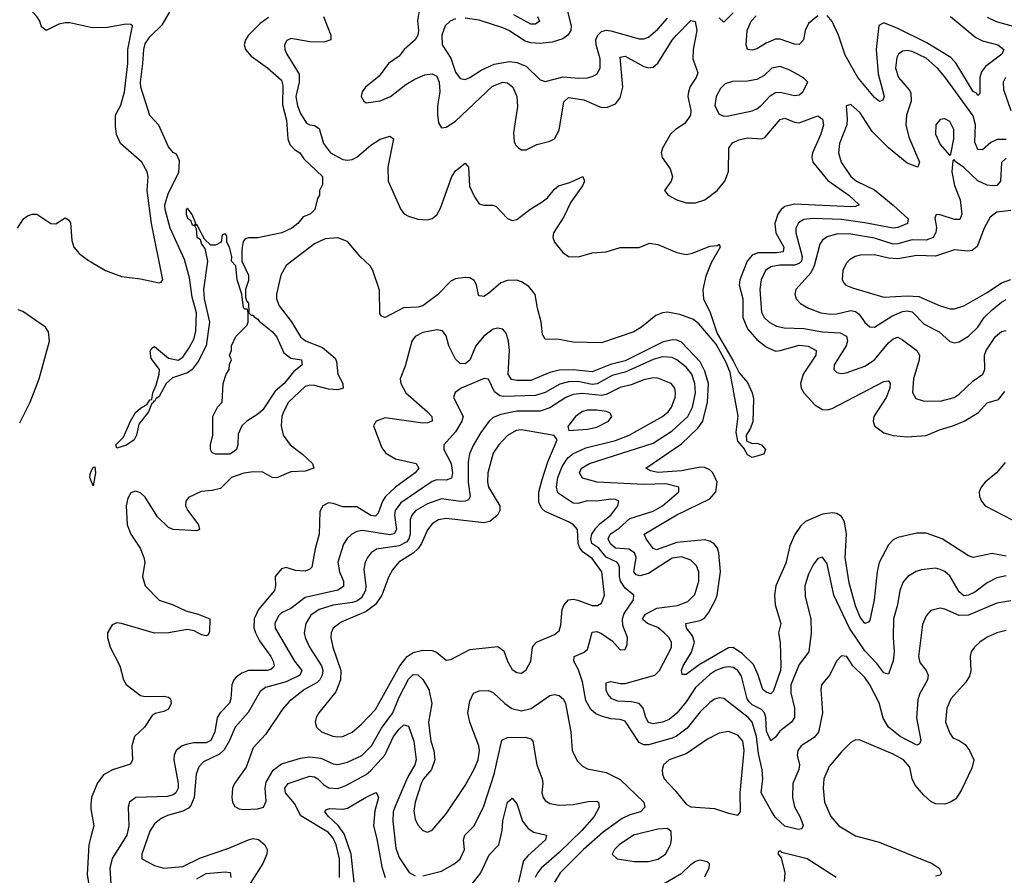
# Model space of a CAD drawing. Header units: inches. Extents: x 1843162 to 1959474, y 907081 to 1016326.
# Tile 550 of 656: x 1929697 to 1933882, y 960840 to 964476. Entities that reach past the tile are written whole.
import ezdxf

# ---------------------------------------------------------------- set-up
doc = ezdxf.new("R2010")
doc.units = ezdxf.units.IN
doc.header["$MEASUREMENT"] = 0
doc.layers.add('B9926', color=7, linetype='Continuous')
doc.layers.add('B9936', color=7, linetype='Continuous')

msp = doc.modelspace()

# ---------------------------------------------------------------- linework, layer by layer
at = {"layer": 'B9926', "color": 5}
for points, elevation in [([(1930000, 964443.7), (1929910, 964462.9), (1929890, 964463.4), (1929863, 964457), (1929809.2, 964430), (1929790, 964446), (1929782.4, 964470), (1929769.3, 964490), (1929712.5, 964552.5), (1929619.8, 964599.8), (1929582, 964610), (1929569.7, 964630), (1929630, 964691.7), (1929650, 964705.8), (1929670, 964704.5), (1929710, 964690.2), (1929750, 964682.7), (1929830, 964688.7), (1929890, 964680.7), (1929940.9, 964699.1), (1930000, 964714.3)], 480), ([(1929688.4, 963590), (1929713.6, 963630), (1929730, 963643.2), (1929750, 963650.1), (1929770, 963649.4), (1929830, 963609.5), (1929851.3, 963608.7), (1929890, 963633.6), (1929905.2, 963625.2), (1929912.7, 963612.7), (1929918.1, 963538.1), (1929926.8, 963510), (1929950, 963482.6), (1929990, 963453.4), (1930000, 963447.3)], 480), ([(1929697, 962763), (1929741.7, 962850), (1929779.3, 962950), (1929823.6, 963110), (1929819.8, 963150), (1929807.3, 963170), (1929710, 963236.1), (1929690, 963243.6)], 480), ([(1930000, 962518.7), (1929995.1, 962530), (1929998.4, 962550), (1930000, 962553.2)], 460), ([(1930000, 961142.1), (1929998.8, 961130), (1930000, 961122.4)], 480), ([(1930000, 961003.5), (1929991.2, 960968.8), (1929983.7, 960843.7), (1930000, 960748.5)], 480)]:
    msp.add_lwpolyline(points, dxfattribs=dict(at, elevation=elevation))
at = {"layer": 'B9936', "color": 5}
for points, elevation in [([(1931396.9, 964523.1), (1931387.3, 964472.7), (1931391.6, 964430), (1931389.1, 964410.9), (1931377.9, 964390), (1931331, 964350), (1931310, 964320.7), (1931265, 964290), (1931224.4, 964235.6), (1931166.7, 964190), (1931152.8, 964170), (1931149.2, 964150), (1931159.5, 964130), (1931170, 964123.2), (1931230, 964131.8), (1931272.8, 964150), (1931339, 964201), (1931376.3, 964223.7), (1931418.8, 964241.2), (1931450, 964246.4), (1931470, 964236.6), (1931480.4, 964210), (1931482.4, 964170), (1931473.3, 964110), (1931473.4, 964073.4), (1931477.5, 964037.5), (1931490, 964016.5), (1931510, 964019.7), (1931550, 964045.6), (1931706.4, 964193.6), (1931750, 964210.6), (1931770, 964207.7), (1931793.3, 964190), (1931810.1, 964149.9), (1931812.4, 964107.6), (1931795.4, 963995.4), (1931798.2, 963958.2), (1931804.1, 963944.1), (1931818.4, 963930), (1931830, 963923.2), (1931850, 963922.8), (1931894.7, 963945.3), (1931950, 963959.4), (1931970.4, 963969.6), (1931990, 964007), (1932010, 964127.6), (1932030, 964145.3), (1932095.4, 964135.4), (1932170, 964103.2), (1932195.7, 964104.3), (1932230, 964118), (1932250, 964144.6), (1932260.1, 964190), (1932250, 964316.4), (1932270, 964321), (1932350, 964277.7), (1932370, 964271.3), (1932390, 964274.1), (1932410, 964291.5), (1932470, 964388.8), (1932488.5, 964410), (1932550, 964473.2), (1932568.4, 964468.4), (1932575.9, 964430), (1932559.2, 964350), (1932557.8, 964310), (1932579.8, 964250), (1932572.5, 964230), (1932547.5, 964192.5), (1932539.6, 964170), (1932537.3, 964150), (1932550.5, 964090), (1932547.7, 964070), (1932524.7, 964035.3), (1932485, 964010), (1932463.9, 963990), (1932428.8, 963930), (1932424, 963910), (1932428.5, 963890), (1932462, 963842), (1932471.4, 963810), (1932466.2, 963790), (1932438.3, 963750), (1932453.1, 963730), (1932490.6, 963710.6), (1932530, 963697.9), (1932570, 963698.4), (1932610, 963710.7), (1932661.5, 963750), (1932694.6, 963790), (1932710, 963830.6), (1932711.9, 963930), (1932726.9, 963953.1), (1932753.8, 963966.2), (1932790, 963974.2), (1932850, 963969.3), (1932864.4, 963975.6), (1932930, 964052.5), (1932950, 964057.9), (1932990, 964040.6), (1933010, 964038.5), (1933090, 964068.3), (1933110, 964053.7), (1933113.3, 964030), (1933102.7, 963990), (1933066.7, 963910), (1933063.9, 963890), (1933068.9, 963870), (1933132.7, 963792.7), (1933221.8, 963730), (1933264.9, 963690), (1933250, 963682.3), (1933230, 963681.2), (1932990, 963691.9), (1932950, 963682.8), (1932933.1, 963670), (1932919.2, 963650), (1932906.4, 963610), (1932910.9, 963570), (1932945.2, 963510), (1932941.8, 963490), (1932914.5, 963485.5), (1932834.6, 963485.4), (1932810, 963475.1), (1932789.3, 963450), (1932757.5, 963370), (1932754.9, 963350), (1932770.4, 963290), (1932770.8, 963210), (1932790, 963163), (1932830, 963116.8), (1932870, 963085.7), (1932910, 963068.1), (1932930, 963069.6), (1933010, 963093.4), (1933048.6, 963088.6), (1933082.3, 963070), (1933081.4, 963050), (1933026.7, 962970), (1933015.3, 962930), (1933018.4, 962910), (1933030, 962890.2), (1933078.6, 962838.6), (1933110, 962819.3), (1933130, 962817.8), (1933150, 962823.5), (1933370, 962938.6), (1933390, 962942), (1933397, 962930), (1933395.8, 962910), (1933379.6, 962870), (1933327.9, 962790), (1933325, 962770), (1933331, 962750), (1933370, 962719.8), (1933410, 962708.4), (1933470, 962703.6), (1933550, 962708.8), (1933606.4, 962733.6), (1933664, 962750), (1933711.2, 962770), (1933773.2, 962806.8), (1933810, 962847.5), (1933857.9, 962862.1), (1933884.6, 962895.4)], 520), ([(1932016.1, 964550), (1932041.4, 964450), (1932040.4, 964430), (1932027.5, 964410), (1932005.1, 964394.9), (1931960, 964380), (1931910, 964375.3), (1931870, 964378), (1931845.3, 964385.3), (1931775.9, 964430), (1931750, 964441.2), (1931650, 964474.6), (1931590, 964482.7)], 540), ([(1930988.1, 964490), (1931019.8, 964410), (1931020.2, 964390), (1930990, 964381.4), (1930930, 964382.5), (1930850, 964396.5), (1930832.8, 964387.2), (1930823.2, 964370), (1930824.3, 964350), (1930833.1, 964330), (1930884.4, 964244.4), (1930885.3, 964210), (1930871.5, 964150), (1930878.3, 964110), (1930890, 964077.1), (1930916.5, 964036.5), (1930930, 964029.1), (1930950, 964026.1), (1930970, 964013.1), (1930988, 963950), (1931017.6, 963910), (1931070, 963882.4), (1931090, 963878.9), (1931110, 963882.1), (1931130, 963892.4), (1931190, 963943.4), (1931230, 963968.3), (1931270, 963980.5), (1931286, 963970), (1931261.7, 963850), (1931263.9, 963790), (1931317.1, 963670), (1931331.5, 963651.5), (1931350, 963640.8), (1931390, 963628.5), (1931430, 963625.2), (1931450, 963631.1), (1931470, 963647.3), (1931485.1, 963674.9), (1931534.6, 963810), (1931550, 963833.3), (1931590, 963866.7), (1931605, 963850), (1931609.3, 963769.3), (1931630, 963723.2), (1931650, 963693), (1931670, 963687.4), (1931710, 963687.3), (1931721.9, 963681.9), (1931770, 963630.8), (1931790, 963623.1), (1931810, 963626.5), (1931865.7, 963670), (1931918, 963702), (1931940.4, 963719.6), (1931970, 963756.3), (1931987, 963770), (1932036.1, 963783.9), (1932090.8, 963810), (1932098.3, 963790), (1932088.9, 963770), (1932039.9, 963700.1), (1932010, 963637.7), (1931965.4, 963570), (1931963.1, 963550), (1931970.6, 963530), (1932006.4, 963486.4), (1932030, 963470.1), (1932071.7, 963468.3), (1932130, 963485), (1932190, 963490.1), (1932250, 963507.7), (1932330, 963508.1), (1932373.9, 963526.1), (1932410, 963520.5), (1932490, 963486.9), (1932530, 963477.7), (1932556.3, 963483.7), (1932630, 963513), (1932662.9, 963517.1), (1932670, 963522.8), (1932674.6, 963510), (1932636.9, 963443.1), (1932613.3, 963386.7), (1932600.4, 963330), (1932604.2, 963290), (1932631.3, 963231.3), (1932661.9, 963141.9), (1932730, 963027), (1932755, 962975), (1932790, 962934.2), (1932810.9, 962890), (1932815.5, 962864.5), (1932813, 962767), (1932802, 962738), (1932784.4, 962710), (1932786.4, 962686.4), (1932810, 962675.5), (1932830, 962676.4), (1932850.6, 962670), (1932867.3, 962650), (1932860.7, 962630), (1932810, 962615.6), (1932790, 962627), (1932775.6, 962655.6), (1932750, 962685.1), (1932742.9, 962722.9), (1932751.5, 962791.5), (1932717.4, 962977.4), (1932699.7, 963019.7), (1932656.9, 963096.9), (1932583.8, 963183.8), (1932561.7, 963201.7), (1932503.3, 963223.3), (1932450, 963232.9), (1932430, 963230.4), (1932401.4, 963218.6), (1932340.1, 963170), (1932307.5, 963150), (1932170, 963103.3), (1932050, 963105.4), (1931990, 963117.6), (1931930, 963117.8), (1931918.8, 963138.8), (1931914, 963190), (1931897.8, 963250), (1931888.3, 963308.3), (1931861.6, 963341.6), (1931830, 963362.4), (1931810, 963369.1), (1931770, 963367.4), (1931742.1, 963357.9), (1931690, 963312.4), (1931670, 963300.4), (1931660.8, 963300.8), (1931650, 963302.4), (1931647.2, 963307.2), (1931638.5, 963350), (1931628.3, 963368.3), (1931610, 963378.7), (1931590, 963380.9), (1931550, 963375.4), (1931530, 963364.4), (1931473.6, 963306.4), (1931410, 963259.8), (1931390, 963254.1), (1931328.7, 963251.3), (1931250, 963211), (1931235.6, 963215.6), (1931227.7, 963227.7), (1931226.2, 963326.2), (1931198.2, 963410), (1931186.1, 963430), (1931143.9, 963470), (1931090, 963533.4), (1931050, 963549.6), (1930995.1, 963544.9), (1930950, 963523), (1930830, 963431.8), (1930806.9, 963390), (1930788.5, 963310), (1930788.6, 963290), (1930799.6, 963259.6), (1930852.1, 963192.1), (1930890, 963128.9), (1930911.7, 963111.7), (1930983.6, 963083.6), (1931037.6, 963037.6), (1931044.1, 963024.1), (1931049.5, 962970), (1931070.2, 962929.8), (1931072.4, 962910), (1931050, 962902.5), (1931010, 962905.9), (1930950, 962921.9), (1930930, 962923.5), (1930910, 962917.5), (1930840.1, 962850), (1930818.4, 962810), (1930811.7, 962790), (1930808.4, 962750), (1930816.8, 962710), (1930847.4, 962670), (1930899.7, 962630), (1930941.2, 962590), (1930947.6, 962570), (1930910, 962556.9), (1930850, 962555.3), (1930790, 962528.4), (1930770, 962530.4), (1930730, 962552.9), (1930690, 962555.3), (1930650, 962549.4), (1930597.6, 962530), (1930550, 962483.6), (1930514.9, 962474.9), (1930468.7, 962471.3), (1930414.1, 962445.9), (1930403.5, 962430), (1930402.5, 962410), (1930412.2, 962390), (1930456.6, 962330), (1930460.8, 962310), (1930450, 962303.4), (1930350, 962309.9), (1930330, 962318.5), (1930283.5, 962363.5), (1930230, 962447.5), (1930210, 962465.2), (1930190, 962472.2), (1930170, 962465.3), (1930156.9, 962443.1), (1930150.1, 962410), (1930153.4, 962330), (1930169, 962290), (1930208.8, 962230), (1930225.4, 962190), (1930228.4, 962170), (1930218.6, 962110), (1930230.8, 962070), (1930290, 962009), (1930350, 961989), (1930403.7, 961963.7), (1930455.3, 961950), (1930505.5, 961930), (1930503.9, 961876.1), (1930497.6, 961862.4), (1930490, 961857.3), (1930470, 961862.2), (1930439.1, 961879.1), (1930410, 961884.1), (1930329.3, 961870.7), (1930270, 961869.3), (1930130, 961910.7), (1930110, 961912.5), (1930090, 961904), (1930070.1, 961870), (1930070.1, 961850), (1930081.9, 961810), (1930122.4, 961730), (1930138.4, 961670), (1930150.1, 961650.1), (1930210, 961603.9), (1930230, 961599.1), (1930310, 961601.2), (1930330, 961596.3), (1930338.8, 961590), (1930340.4, 961570), (1930330, 961546.6), (1930310, 961536.6), (1930272.3, 961527.7), (1930260.6, 961519.4), (1930227, 961470), (1930185.7, 961430), (1930173.1, 961390), (1930177.1, 961330), (1930167.8, 961312.2), (1930091.6, 961288.4), (1930053, 961267), (1930026.1, 961230), (1930002.8, 961170), (1930000, 961142.1)], 480), ([(1930755, 964485), (1930719.8, 964460.2), (1930669.5, 964410.5), (1930656.3, 964390), (1930651.8, 964370), (1930657.1, 964350), (1930681, 964321), (1930750, 964271.6), (1930810, 964219.6), (1930815.9, 964196), (1930814.4, 964114.4), (1930830.7, 964049.3), (1930837.1, 963970), (1930845.3, 963945.3), (1930864.5, 963924.5), (1930887.7, 963910), (1930904.8, 963884.8), (1930984.7, 963810), (1930983.6, 963776.4), (1930972, 963750), (1930972, 963730), (1930963.6, 963716.4), (1930951.3, 963670), (1930931.3, 963650), (1930901.4, 963638.6), (1930879.1, 963610), (1930853.4, 963590), (1930810.8, 963570), (1930709.5, 963549.5), (1930670, 963549.3), (1930654.8, 963545.2), (1930646.4, 963533.6), (1930641.1, 963498.9), (1930641, 963450), (1930670.3, 963390), (1930670, 963368), (1930657.3, 963330), (1930656.9, 963296.9), (1930661, 963281), (1930670, 963272), (1930670.9, 963230.9), (1930681, 963221), (1930690, 963221), (1930693.5, 963213.5), (1930710, 963204), (1930715.1, 963195.1), (1930771.6, 963150), (1930790, 963127.3), (1930820, 963060), (1930850, 963037.8), (1930894.4, 963030), (1930898, 963010), (1930860.8, 962979.2), (1930821.3, 962930), (1930783.1, 962896.9), (1930730, 962818), (1930710, 962799), (1930662, 962770), (1930642, 962750), (1930625.4, 962714.6), (1930624.7, 962670), (1930618, 962650), (1930610, 962642), (1930590, 962629.8), (1930529.4, 962629.4), (1930515.3, 962635.3), (1930508, 962650), (1930508, 962670), (1930518, 962710), (1930518, 962790), (1930538, 962830), (1930558, 962850), (1930562, 962930), (1930575.3, 962970), (1930588, 962990), (1930588.9, 963011.1), (1930598, 963030), (1930588.7, 963050), (1930598, 963070), (1930598, 963090), (1930615.3, 963130), (1930663.1, 963176.9), (1930668.7, 963190), (1930668.4, 963228.4), (1930666, 963246), (1930654, 963246), (1930648.9, 963251.1), (1930642, 963310), (1930621.2, 963370), (1930615.3, 963430), (1930598, 963450), (1930599, 963470), (1930588.7, 963510), (1930578, 963530), (1930578, 963558), (1930570, 963566), (1930558, 963562), (1930554, 963530), (1930530, 963518), (1930510, 963518), (1930483.1, 963543.1), (1930450, 963606), (1930442, 963598), (1930447.3, 963587.3), (1930450, 963552), (1930463.5, 963543.5), (1930470, 963522), (1930483.5, 963503.5), (1930494.8, 963450), (1930478.9, 963330), (1930481.5, 963290), (1930504.2, 963190), (1930489.2, 963090), (1930455.9, 963024.1), (1930430.2, 962989.8), (1930410, 962975.4), (1930346.4, 962953.6), (1930320.3, 962930), (1930290, 962874.5), (1930275.1, 962864.9), (1930270, 962854), (1930264.7, 962855.3), (1930266.8, 962850), (1930258, 962842), (1930244.9, 962810), (1930203, 962757), (1930193.8, 962710), (1930183.6, 962690), (1930151.6, 962668.4), (1930110, 962655.3), (1930106, 962670), (1930138, 962702), (1930167.8, 962770), (1930190, 962806.7), (1930210, 962825.2), (1930238.4, 962841.6), (1930250, 962860.5), (1930258.4, 962861.6), (1930262.6, 962890), (1930277, 962923), (1930289.6, 962969.6), (1930291.2, 962990), (1930255.9, 963035.9), (1930252.1, 963067.9), (1930259.3, 963080.7), (1930270, 963087.3), (1930330, 963038), (1930371, 963029), (1930390, 963042), (1930417.9, 963082.1), (1930438.1, 963121.9), (1930446.2, 963153.8), (1930449.1, 963230), (1930430, 963297.2), (1930419, 963379), (1930396.9, 963456.9), (1930336.9, 963590), (1930315.7, 963670), (1930314.3, 963690), (1930330, 963740.8), (1930373.7, 963826.3), (1930376.3, 963876.3), (1930364, 963904), (1930350, 963912.3), (1930330, 963936), (1930288.6, 964028.6), (1930250, 964069.6), (1930212.2, 964190), (1930209.9, 964210), (1930221.2, 964290), (1930224.1, 964350), (1930230, 964373.5), (1930250, 964403), (1930303.7, 964456.3), (1930334.9, 964510)], 460), ([(1931550, 964479.5), (1931526.7, 964470), (1931505.8, 964450), (1931491, 964410), (1931492.9, 964370), (1931530, 964312.7), (1931550, 964253.1), (1931570, 964225.6), (1931590, 964222.7), (1931610, 964230.1), (1931658.7, 964261.3), (1931713.4, 964286.6), (1931779.2, 964299.2), (1931810, 964294.4), (1931850, 964278.7), (1931910, 964221.3), (1931930, 964213.4), (1932007.1, 964232.9), (1932072.5, 964227.5), (1932110, 964229.5), (1932130, 964234.1), (1932150, 964245.2), (1932164.7, 964270), (1932164.3, 964310), (1932147.7, 964370), (1932146.6, 964390), (1932154.3, 964410), (1932170, 964426.1), (1932190, 964431.8), (1932210, 964429.2), (1932330, 964395), (1932350, 964394.6), (1932370, 964401.8), (1932410, 964436.6), (1932450, 964483.2)], 540), ([(1931898.6, 964490), (1931906.9, 964470), (1931890, 964456.8), (1931870, 964457.8), (1931797.1, 964497.1)], 520), ([(1932670, 964483.8), (1932690, 964465.5), (1932730, 964505.4)], 540), ([(1933090, 964492.8), (1933050, 964459.9), (1933035.2, 964430), (1933029.1, 964390.9), (1933010, 964371.3), (1932990, 964372), (1932930, 964393.4), (1932910, 964392.8), (1932870, 964376.9), (1932830, 964352.4), (1932810, 964346), (1932790, 964349.8), (1932784.4, 964370), (1932789.5, 964430), (1932805.6, 964470), (1932827.4, 964492.7)], 520), ([(1933654, 964490), (1933760.6, 964400.6), (1933790, 964387), (1933854.3, 964370), (1933880.8, 964350), (1933872.3, 964330), (1933802.1, 964277.9), (1933784.9, 964255.1), (1933778.3, 964230), (1933778, 964162), (1933770, 964154.7), (1933763.8, 964163.8), (1933750, 964170.9), (1933678.2, 964290), (1933654.9, 964314.9), (1933550, 964378.6), (1933430, 964438.3), (1933370, 964462.2), (1933349, 964451), (1933337.8, 964350), (1933346.4, 964246.4), (1933370.9, 964150), (1933365.7, 964134.3), (1933351.5, 964128.5), (1933330, 964145.7), (1933259, 964230), (1933205.2, 964325.2), (1933176.9, 964410), (1933150, 964468.7), (1933130, 964494.5)], 520), ([(1933810, 964487), (1933848.1, 964468.1), (1933930, 964445.7)], 540), ([(1930000, 963447.3), (1930062, 963410), (1930130, 963384.8), (1930210, 963375), (1930290, 963357.6), (1930299.1, 963360.9), (1930305.1, 963370), (1930256.7, 963610), (1930239.6, 963750), (1930243.2, 963810), (1930239.5, 963830), (1930216.2, 963870), (1930126, 963950), (1930108.5, 963988.5), (1930104, 964024), (1930104.5, 964070), (1930126.7, 964113.3), (1930142, 964170), (1930156.3, 964290), (1930156.2, 964350), (1930176.3, 964450), (1930170, 964455.4), (1930150, 964457.1), (1930070, 964442.7), (1930010, 964441.5), (1930000, 964443.7)], 480), ([(1933890, 963966.4), (1933852.3, 963967.7), (1933825.5, 963954.5), (1933790, 963923.8), (1933770, 963923.9), (1933756.3, 963956.3), (1933759.1, 964030), (1933750, 964067.2), (1933630, 964233), (1933598.4, 964270), (1933550, 964312.1), (1933490, 964341.2), (1933470, 964345.7), (1933450, 964343), (1933432.9, 964330), (1933425.1, 964314.9), (1933419.2, 964270), (1933432.4, 964230), (1933478.4, 964178.4), (1933485.2, 964165.2), (1933486.8, 964130), (1933466.4, 964070), (1933463.1, 964030), (1933477, 963977), (1933522, 963870), (1933514, 963850), (1933470, 963866.5), (1933390, 963931.9), (1933321.1, 964001.1), (1933270, 964079.8), (1933230, 964115.4), (1933210.5, 964109.5), (1933215, 964055), (1933212.4, 964030), (1933181.6, 963950), (1933177.8, 963910), (1933189.4, 963870), (1933230.1, 963810), (1933254.5, 963790), (1933330, 963753.2), (1933410, 963687.4), (1933473, 963630), (1933471.2, 963610), (1933430, 963592.5), (1933410, 963589.5), (1933290, 963613.5), (1933190, 963626.5), (1933069.1, 963630.9), (1933030, 963627.3), (1933007, 963613), (1932996.2, 963590), (1932995.9, 963570), (1933023.2, 963470), (1933019.7, 963450), (1933010, 963439.7), (1932990, 963432.3), (1932927.6, 963432.4), (1932890, 963425.6), (1932867.7, 963410), (1932848.6, 963370), (1932842.9, 963330), (1932850, 963233.4), (1932861.6, 963210), (1932882.2, 963190), (1932914.2, 963174.2), (1932946, 963166), (1933030, 963163.2), (1933110, 963149.1), (1933185.1, 963145.1), (1933211.6, 963131.6), (1933215.7, 963110), (1933209.6, 963090), (1933158.6, 963010), (1933157.3, 962990), (1933170, 962976.5), (1933190, 962972.1), (1933210, 962975.5), (1933290, 963003.5), (1933330, 963030.8), (1933390, 963102.4), (1933410, 963119.5), (1933430, 963126.4), (1933450, 963116), (1933510.5, 963070.5), (1933521.2, 963050), (1933521, 963030), (1933496, 962950), (1933492.3, 962892.3), (1933506.6, 962866.6), (1933537, 962857), (1933610, 962855), (1933669.2, 962870.8), (1933690, 962884.9), (1933750, 962941.2), (1933790.5, 962969.5), (1933799.3, 962990), (1933798.6, 963050), (1933805.7, 963070), (1933845.4, 963130), (1933870, 963151.5), (1933890, 963155.3)], 540), ([(1933888, 964230), (1933877.1, 964210), (1933879.3, 964179.3), (1933910.6, 964090)], 540), ([(1933890, 963887.1), (1933870.7, 963869.3), (1933865.4, 963790), (1933850, 963771.7), (1933830.1, 963769.9), (1933810, 963773.2), (1933770, 963792), (1933710, 963848.3), (1933673.6, 963873.6), (1933670, 963880.9), (1933663.1, 963876.9), (1933658.6, 963830), (1933670, 963772.2), (1933694.8, 963710), (1933701.3, 963650), (1933692.9, 963627.1), (1933670, 963627.1), (1933610, 963647.4), (1933592.4, 963647.6), (1933586.8, 963633.2), (1933593.7, 963593.6), (1933591.6, 963571.6), (1933579.4, 963550), (1933550, 963539.9), (1933490, 963541.2), (1933430, 963523.2), (1933410, 963522.1), (1933330, 963547.5), (1933230, 963565), (1933173.8, 963566.2), (1933130, 963553.9), (1933110, 963539.1), (1933098, 963522), (1933074.7, 963430), (1933059.6, 963400.4), (1932995.8, 963330), (1932991.3, 963310), (1932997.3, 963290), (1933015.6, 963270), (1933050.3, 963250), (1933102.4, 963230), (1933144.2, 963224.2), (1933170, 963225.8), (1933230, 963240.3), (1933250, 963236.6), (1933265.2, 963225.2), (1933290, 963189.3), (1933310, 963171), (1933330, 963169.5), (1933404.5, 963215.5), (1933450, 963236.4), (1933470, 963239.4), (1933490, 963234.9), (1933541.9, 963181.9), (1933605.4, 963150), (1933650, 963109.1), (1933670, 963102.6), (1933690, 963106.7), (1933730, 963131.5), (1933770, 963168.8), (1933797, 963210), (1933830, 963243.7), (1933870, 963276), (1933890, 963287.3)], 560), ([(1933910, 963665.2), (1933850, 963657.5), (1933822.4, 963637.6), (1933796.1, 963590), (1933767.1, 963512.9), (1933745, 963495), (1933727.7, 963492.3), (1933670, 963497.9), (1933590, 963470.7), (1933510, 963474.5), (1933430, 963459.9), (1933390, 963462.3), (1933330, 963476.2), (1933270, 963475.4), (1933248.2, 963470), (1933224.4, 963455.6), (1933210, 963439.7), (1933196.2, 963410), (1933192.8, 963372.7), (1933199.1, 963359.1), (1933208.6, 963348.6), (1933237.2, 963337.2), (1933370, 963296.4), (1933470, 963302.8), (1933519.4, 963299.4), (1933610, 963260.4), (1933652.6, 963247.4), (1933670, 963246.7), (1933710, 963259.8), (1933810, 963316.1), (1933870, 963358), (1933910, 963371.5)], 580), ([(1933890, 962195.6), (1933830, 962207), (1933750, 962189.8), (1933730, 962197.3), (1933618.4, 962270), (1933550, 962294.6), (1933510, 962293.9), (1933430, 962275.2), (1933410, 962265), (1933390, 962244.8), (1933350.9, 962169.1), (1933341.2, 962130), (1933329.6, 962010), (1933310, 961924), (1933304.9, 961915.1), (1933290, 961909.8), (1933270, 961937.6), (1933250, 961985.1), (1933223, 962083), (1933205.8, 962190), (1933212.1, 962290), (1933202.3, 962342.3), (1933190, 962364.1), (1933170, 962377.2), (1933150, 962380.4), (1933110, 962374.6), (1933037, 962343), (1933016.6, 962323.4), (1932992.2, 962287.8), (1932970, 962240.5), (1932953.5, 962166.5), (1932911.1, 962070), (1932905.5, 962030), (1932908, 961990), (1932931.7, 961910), (1932923, 961870), (1932929.6, 961829.6), (1932932.4, 961730), (1932930.6, 961710), (1932899.1, 961620.9), (1932890, 961610.7), (1932870, 961618.1), (1932856.2, 961630), (1932836.7, 961690), (1932815.7, 961735.7), (1932770, 961780.9), (1932730, 961808.7), (1932710, 961806.2), (1932585.8, 961734.2), (1932530, 961693.3), (1932513.4, 961693.4), (1932509.9, 961709.9), (1932516.6, 961730), (1932552.3, 961787.7), (1932565.7, 961830), (1932557.2, 961857.2), (1932531.4, 961890), (1932528.8, 961910), (1932590, 961922.8), (1932607.4, 961932.6), (1932625, 961955), (1932654, 962010), (1932661.8, 962030), (1932675.2, 962130), (1932669, 962210), (1932662.5, 962230), (1932649.2, 962249.1), (1932630, 962260.1), (1932610, 962264.9), (1932490, 962254.2), (1932403.3, 962223.3), (1932390, 962228.2), (1932359.6, 962270), (1932351.6, 962290), (1932490, 962371.4), (1932630, 962439.7), (1932656.3, 962470), (1932661.1, 962510), (1932643.2, 962550), (1932630, 962562.9), (1932610, 962573), (1932590, 962574.4), (1932510, 962558.9), (1932411.3, 962551.3), (1932378.5, 962558.5), (1932358.5, 962570), (1932510, 962673.9), (1932579.2, 962740.8), (1932600.1, 962770), (1932621.2, 962850), (1932625.3, 962930), (1932610, 962982.1), (1932590, 963021.5), (1932510, 963105.7), (1932490, 963114.4), (1932470, 963115.9), (1932430, 963105.5), (1932270, 963026.9), (1932208.7, 963011.3), (1932130, 962979.2), (1932050, 962987.8), (1931990, 962987), (1931950, 962976.4), (1931870, 962943.2), (1931810, 962942.3), (1931786.9, 962946.9), (1931773.4, 962970), (1931778.8, 963070), (1931775.4, 963110), (1931764.3, 963144.3), (1931750, 963160.7), (1931730, 963165.2), (1931710, 963160.4), (1931670, 963131.3), (1931636.3, 963090), (1931610.9, 963029.1), (1931590, 963012.9), (1931570, 963014.5), (1931550, 963033.9), (1931520.9, 963090), (1931510, 963133), (1931494.4, 963154.4), (1931470, 963157.6), (1931410, 963146.1), (1931378.2, 963130), (1931363.7, 963110), (1931335.7, 963004.3), (1931313.8, 962950), (1931317.2, 962930), (1931338.4, 962890), (1931430.7, 962810), (1931448.6, 962790), (1931450.2, 962770), (1931430, 962762.3), (1931410, 962761.5), (1931250, 962783.4), (1931212.9, 962770), (1931200.3, 962750), (1931236.6, 962656.6), (1931253.5, 962633.5), (1931294.4, 962610), (1931382.6, 962590), (1931393.8, 962570), (1931378, 962550), (1931294.6, 962490), (1931251.8, 962450), (1931239.9, 962430), (1931221.2, 962378.9), (1931210, 962366.4), (1931190, 962368.7), (1931130, 962406.2), (1931070, 962405.7), (1931030, 962420.7), (1931010, 962423), (1930985.4, 962410), (1930973.4, 962386.6), (1930970.7, 962290), (1930952.7, 962227.3), (1930939.3, 962150), (1930930, 962140.3), (1930910, 962132.8), (1930870, 962135.8), (1930830, 962148.6), (1930810, 962141.7), (1930783.5, 962110), (1930783.9, 962070), (1930779.6, 962050), (1930712.1, 961970), (1930694.4, 961930), (1930692, 961892), (1930699.2, 961870), (1930716.8, 961836.8), (1930764.2, 961770), (1930774.4, 961750), (1930778.3, 961730), (1930775.4, 961724.6), (1930765, 961715), (1930749.6, 961710.4), (1930669.4, 961710.6), (1930640.8, 961699.2), (1930617.8, 961682.2), (1930606.6, 961670), (1930599, 961650), (1930594.7, 961590), (1930588.6, 961571.4), (1930548.6, 961530), (1930537.1, 961510), (1930527.2, 961450), (1930510, 961413.1), (1930490, 961402.7), (1930437.3, 961402.7), (1930404.6, 961395.4), (1930388.2, 961390), (1930361.6, 961370), (1930353.4, 961350), (1930352.1, 961330), (1930370.4, 961230), (1930370.1, 961209.9), (1930361.4, 961190), (1930350, 961181.7), (1930325, 961175), (1930190.6, 961170), (1930164.4, 961150), (1930157.5, 961130), (1930161, 961050), (1930152.6, 961010), (1930090, 960910.6), (1930079.6, 960870), (1930084.5, 960804.5)], 520), ([(1933890, 962111.9), (1933850, 962104), (1933810, 962082.8), (1933757, 962043), (1933730, 962029.9), (1933710, 962027), (1933690, 962044.7), (1933650, 962112.9), (1933630, 962130.6), (1933610, 962140.2), (1933590, 962145), (1933530, 962138.5), (1933508.3, 962131.7), (1933471.6, 962110), (1933452.9, 962087.1), (1933437.7, 962050), (1933428.1, 961990), (1933411.6, 961930), (1933409.6, 961850), (1933414.1, 961790), (1933409.3, 961750.7), (1933390, 961694.3), (1933370, 961700.2), (1933340.6, 961740.6), (1933290, 961793.5), (1933223.9, 961890), (1933158.2, 962030), (1933130, 962163.7), (1933110, 962191.5), (1933090, 962185.6), (1933070, 962158.7), (1933050, 962119.6), (1933034.3, 962070), (1933035.8, 962024.2), (1933059.2, 961930), (1933061.2, 961870), (1933052, 961790), (1933010, 961735.5), (1932974.4, 961650), (1932975, 961615), (1932990.8, 961550), (1932990.1, 961510), (1932977.6, 961490), (1932928.2, 961451.8), (1932910, 961427.6), (1932890, 961411), (1932872, 961452), (1932869, 961510), (1932862.8, 961530), (1932850, 961544.6), (1932810, 961564.3), (1932797.4, 961577.4), (1932789.3, 961590), (1932765.7, 961685.7), (1932750, 961709.9), (1932730, 961722.5), (1932710, 961726.2), (1932690, 961723.6), (1932656.5, 961710), (1932630, 961693), (1932570, 961638.4), (1932530, 961576.5), (1932490.7, 961529.3), (1932458.2, 961501.8), (1932430, 961490.8), (1932390, 961483.4), (1932370, 961488.6), (1932358.2, 961510), (1932347.9, 961550), (1932329.9, 961569.9), (1932297.6, 961577.6), (1932239.9, 961579.9), (1932213.8, 961590), (1932197, 961610), (1932190, 961626.3), (1932190, 961658.4), (1932210, 961663), (1932250, 961654.3), (1932270, 961655.4), (1932396.5, 961690), (1932417.1, 961710), (1932467.8, 961807.8), (1932468, 961830), (1932456.5, 961850), (1932436.7, 961870), (1932410, 961892.8), (1932365.1, 961910), (1932346.3, 961926.3), (1932343.9, 961930), (1932356.9, 961950), (1932405.2, 961974.8), (1932493, 961987), (1932536.5, 962003.5), (1932566.6, 962033.4), (1932584.3, 962090), (1932584.5, 962130), (1932574.5, 962154.5), (1932550, 962178.8), (1932510, 962193.6), (1932470, 962187.8), (1932370, 962123.2), (1932333.1, 962113.1), (1932317.2, 962117.2), (1932307.7, 962130), (1932317.9, 962190), (1932310.9, 962210.9), (1932285.8, 962225.8), (1932230, 962230.3), (1932208, 962248), (1932198.2, 962270), (1932206.5, 962290), (1932245.2, 962314.8), (1932290, 962356.3), (1932390, 962388.1), (1932430, 962409.6), (1932498.2, 962470), (1932498.9, 962490), (1932443.8, 962503.7), (1932350, 962500.7), (1932151.3, 962511.3), (1932090, 962527.5), (1932076.8, 962550), (1932085.5, 962570), (1932119.7, 962590), (1932390, 962676), (1932471.1, 962728.9), (1932537, 962790), (1932556.9, 962830), (1932569.3, 962890), (1932566.5, 962930), (1932553.5, 962970), (1932530, 962999), (1932490, 963030.4), (1932470, 963040.9), (1932430, 963042.9), (1932390, 963032.3), (1932270, 962978.8), (1932215.9, 962964.1), (1932151.8, 962928.2), (1932130, 962926.4), (1932070, 962938), (1932030, 962937.4), (1931993.3, 962926.7), (1931930, 962892.1), (1931890, 962879.6), (1931754.9, 962874.9), (1931737.9, 962877.9), (1931714.7, 962894.7), (1931690, 962948.6), (1931671.4, 962951.4), (1931574, 962910), (1931548.4, 962891.6), (1931541.3, 962870), (1931582, 962790), (1931577.1, 962770), (1931550, 962725), (1931499.3, 962670), (1931500.1, 962650), (1931530.5, 962589.5), (1931536.5, 962550), (1931531.8, 962528.2), (1931510, 962519.4), (1931470, 962521.3), (1931450, 962513.5), (1931316.6, 962423.4), (1931293, 962390), (1931290.1, 962369.9), (1931298.8, 962310), (1931288.9, 962291.1), (1931270, 962287.4), (1931154.7, 962305.3), (1931130, 962300.7), (1931109.2, 962290), (1931088.9, 962271.1), (1931073.5, 962246.5), (1931049.6, 962170.4), (1931056.2, 962130), (1931073.6, 962090), (1931073.4, 962066.6), (1931048.8, 962051.2), (1930910, 962020.1), (1930850, 961973.9), (1930810, 961955.2), (1930797.7, 961942.3), (1930781.6, 961910), (1930782.7, 961890), (1930865.1, 961750), (1930897, 961710), (1930888.2, 961690), (1930830, 961661.5), (1930742.5, 961637.5), (1930719.1, 961620.9), (1930668.3, 961531.7), (1930613.2, 961470), (1930587.9, 961410), (1930566.3, 961373.7), (1930545.9, 961354.1), (1930478.2, 961321.8), (1930458.8, 961301.2), (1930447, 961270), (1930439.4, 961170), (1930424.2, 961135.8), (1930414.7, 961125.3), (1930390, 961111.8), (1930325.4, 961094.5), (1930298.5, 961081.5), (1930270, 961058), (1930250, 961027.1), (1930215.8, 960930), (1930215.8, 960910), (1930270, 960881.5), (1930310.1, 960870.1), (1930390, 960877.6), (1930465.6, 960914.4), (1930585.5, 960954.5), (1930670, 960991.1), (1930690, 960996.1), (1930712.1, 960992.1), (1930739.6, 960970), (1930748.4, 960950), (1930747.3, 960930), (1930730.1, 960890), (1930667.4, 960790)], 540), ([(1933910, 962007), (1933850, 961995.8), (1933730, 961945.3), (1933690, 961943.8), (1933630, 961970.7), (1933610, 961975.3), (1933570, 961965.1), (1933550, 961943), (1933534.4, 961905.6), (1933517.7, 961770), (1933523.7, 961743.7), (1933550.2, 961710), (1933558.4, 961690), (1933556.3, 961670), (1933521.1, 961610), (1933514, 961586), (1933509.6, 961509.6), (1933526.8, 961413.2), (1933521.4, 961398.6), (1933510, 961392.3), (1933439, 961430), (1933389.3, 961470), (1933368, 961508), (1933350, 961572.9), (1933310, 961649.8), (1933290, 961681), (1933238.7, 961730), (1933213.1, 961770), (1933190, 961772.3), (1933170, 961751.2), (1933139.7, 961690), (1933105.5, 961650), (1933102.8, 961630), (1933109.6, 961530.4), (1933091.8, 961448.2), (1933074.3, 961425.7), (1933018.2, 961390), (1933004.4, 961370), (1933002.2, 961350), (1933011.2, 961310), (1933009.1, 961290), (1932982.8, 961230), (1932982.2, 961170), (1932990, 961130.3), (1933013.4, 961090), (1933026.8, 961053.2), (1933022, 961038), (1933005.5, 961034.5), (1932950, 961048.8), (1932910, 961086.2), (1932894, 961110), (1932849.4, 961190), (1932855.2, 961250), (1932852.5, 961287.5), (1932837.8, 961357.8), (1932829.2, 961430), (1932810.3, 961490), (1932793.3, 961510), (1932690, 961591.4), (1932670, 961594.3), (1932650, 961588.4), (1932630, 961573.7), (1932590, 961535.2), (1932534.3, 961465.7), (1932488.6, 961431.4), (1932470, 961422.4), (1932370, 961394.6), (1932350, 961394.8), (1932330, 961404.2), (1932270, 961494.9), (1932250, 961502), (1932210, 961505), (1932174.3, 961514.3), (1932146.4, 961526.4), (1932124.2, 961544.2), (1932103.1, 961583.1), (1932090, 961661.6), (1932072.4, 961712.4), (1932052.9, 961750), (1932053.5, 961770), (1932093.4, 961786.6), (1932110, 961800.2), (1932130, 961873.4), (1932150, 961876.3), (1932170, 961868.1), (1932215.9, 961836), (1932250, 961798.4), (1932270, 961799.1), (1932279.5, 961820.5), (1932280.8, 961850), (1932261.1, 961901.1), (1932259.4, 961930), (1932267.1, 961952.9), (1932306.8, 962010), (1932307.7, 962030), (1932270, 962060.7), (1932250.3, 962090), (1932246.2, 962110), (1932247.1, 962150), (1932242.1, 962162.1), (1932235.4, 962170), (1932190, 962192.1), (1932158.2, 962230), (1932128.8, 962250), (1932124.4, 962270), (1932129.4, 962290), (1932145.5, 962314.5), (1932164.5, 962335.5), (1932209.3, 962370), (1932239.1, 962410), (1932243.1, 962430), (1932230, 962437.3), (1932210, 962438.8), (1932150, 962430.3), (1932110, 962431.2), (1932070, 962420.4), (1932050, 962420.8), (1931990, 962461.5), (1931983.2, 962470), (1931978.8, 962490), (1931984.2, 962530), (1932002.5, 962577.6), (1932026.3, 962613.7), (1932048.9, 962631.1), (1932103.2, 962656.8), (1932230, 962687.8), (1932288.1, 962710), (1932430, 962789.6), (1932453.5, 962810), (1932468, 962830), (1932483, 962870), (1932485.2, 962890), (1932481.3, 962910), (1932466.4, 962930), (1932410, 962953), (1932390, 962954.1), (1932350, 962946.1), (1932295.5, 962924.5), (1932250, 962912.6), (1932190, 962883.6), (1932170, 962878.7), (1932090, 962887.4), (1932050, 962883.8), (1932018.8, 962870), (1931950, 962826.8), (1931910, 962812.1), (1931810, 962812.9), (1931742, 962798), (1931710, 962786.1), (1931690.9, 962769.1), (1931657.5, 962722.4), (1931626.1, 962670), (1931609.3, 962630.7), (1931603.5, 962596.5), (1931603.1, 962510), (1931612.2, 962450), (1931604.3, 962435.7), (1931590.4, 962429.6), (1931570.8, 962429.2), (1931490, 962439.9), (1931430, 962419.1), (1931381.5, 962390), (1931364.1, 962370), (1931356.7, 962350), (1931356.6, 962290), (1931351.8, 962270), (1931342.3, 962257.7), (1931310, 962240.4), (1931214.3, 962225.7), (1931191, 962210), (1931175.9, 962190), (1931165.1, 962170), (1931159.7, 962140.3), (1931169, 962070), (1931167.3, 962050), (1931150, 962019.5), (1931130, 962005.1), (1931110, 961998.7), (1931030, 961987.6), (1930970.4, 961969.6), (1930934.4, 961945.6), (1930913.1, 961910), (1930906.7, 961870), (1930910.7, 961850), (1930928.8, 961808.8), (1930980.3, 961730), (1930985.3, 961710), (1930983.3, 961690), (1930972.6, 961670), (1930960.9, 961659.1), (1930907.5, 961630), (1930841.8, 961578.2), (1930814.2, 961545.8), (1930742.1, 961437.9), (1930690, 961381.1), (1930660, 961300), (1930610.3, 961230), (1930601.5, 961210), (1930598.3, 961170), (1930602, 961150), (1930611.8, 961131.8), (1930630, 961122), (1930650, 961120.2), (1930710, 961122), (1930734, 961130), (1930744.9, 961155.1), (1930740.2, 961210), (1930744.6, 961235.4), (1930774, 961286), (1930810, 961313.3), (1930890, 961338.2), (1930930, 961342.9), (1930977.8, 961337.8), (1931030, 961313.5), (1931050, 961310.1), (1931090, 961321.1), (1931150.8, 961349.2), (1931192.5, 961390), (1931234.7, 961465.3), (1931283.6, 961530), (1931310, 961597.1), (1931350, 961674.1), (1931370, 961692.9), (1931390, 961691.8), (1931410, 961671.6), (1931436.7, 961630), (1931449.6, 961570.4), (1931434.4, 961490), (1931445, 961410), (1931457.4, 961370), (1931462.1, 961330), (1931447.2, 961290), (1931413.6, 961250), (1931403.4, 961230), (1931377.6, 961150), (1931372.9, 961112.9), (1931378.4, 961078.4), (1931390, 961053.7), (1931410, 961030.3), (1931430, 961022.7), (1931450, 961031.6), (1931510, 961101.5), (1931590, 961221.5), (1931629.5, 961290.5), (1931645.2, 961330), (1931651.4, 961370), (1931649, 961390), (1931609.9, 961490), (1931601.8, 961530), (1931610, 961579.3), (1931626.4, 961613.6), (1931650, 961623.8), (1931690, 961625), (1931710, 961616.3), (1931759.3, 961570), (1931789.3, 961549.3), (1931830, 961539.3), (1931871.4, 961548.6), (1931950, 961604.2), (1931970, 961608.5), (1931990, 961604.7), (1932008.1, 961588.1), (1932017.1, 961570), (1932040.2, 961450), (1932046, 961370), (1932066.6, 961326.6), (1932090, 961303.6), (1932110, 961292.7), (1932190, 961277.4), (1932250, 961246.5), (1932350.1, 961150.1), (1932354, 961130), (1932335.6, 961110), (1932290, 961097), (1932258.4, 961081.6), (1932176.9, 961023.1), (1932093.9, 960950), (1931994.7, 960850), (1931970.1, 960810)], 560), ([(1933885.5, 962594.5), (1933849.2, 962550), (1933801.2, 962510), (1933784, 962490), (1933775.7, 962470), (1933776.6, 962450), (1933784.7, 962430), (1933801.5, 962410), (1933915.6, 962350)], 520), ([(1930000, 962553.2), (1930010, 962574), (1930016, 962576), (1930019.5, 962550), (1930010, 962495.3), (1930000, 962518.7)], 460), ([(1933890, 961879.9), (1933850.4, 961870), (1933810, 961851.3), (1933778.5, 961830), (1933754.9, 961810), (1933741.3, 961790), (1933736.9, 961770), (1933739.3, 961710), (1933733.8, 961686.2), (1933719.3, 961660.7), (1933655.2, 961590), (1933637.6, 961550), (1933632.9, 961490), (1933650, 961443.6), (1933663.8, 961423.8), (1933690, 961413.2), (1933715.8, 961395.8), (1933734.5, 961370), (1933752.5, 961330), (1933744.9, 961295.1), (1933699.5, 961200.5), (1933675.7, 961164.3), (1933653, 961150), (1933630, 961142.8), (1933590, 961144.2), (1933570, 961153), (1933539.8, 961179.8), (1933502.7, 961222.7), (1933490.5, 961250), (1933480, 961300), (1933454.1, 961330), (1933410, 961355), (1933270, 961414.7), (1933250, 961415.1), (1933230, 961404.7), (1933190, 961364.8), (1933138.4, 961301.6), (1933115.8, 961250), (1933111.8, 961210), (1933118.2, 961150), (1933145.1, 961090), (1933178.9, 961050), (1933250, 961008.2), (1933350, 960980.5), (1933575.5, 960890), (1933606, 960870), (1933615.8, 960850), (1933610, 960840.9), (1933590, 960835.8)], 580), ([(1931056, 960830), (1931055.9, 960910), (1931042.5, 960970), (1931030, 960997.5), (1931010, 961021.9), (1930891.9, 961091.9), (1930864.6, 961144.6), (1930826.8, 961190), (1930824.3, 961210), (1930838.3, 961230), (1930930, 961260.7), (1930950, 961258.3), (1930964.8, 961250), (1930990, 961224.7), (1931010.9, 961210.9), (1931050, 961208.7), (1931080.1, 961219.9), (1931170, 961268.8), (1931190, 961285.1), (1931249.4, 961350.6), (1931286.1, 961430), (1931310, 961461.3), (1931330, 961479.3), (1931350, 961473.7), (1931372.8, 961410), (1931381.9, 961330), (1931376.8, 961310), (1931345.1, 961254.9), (1931291.2, 961128.8), (1931284.2, 961110), (1931282.9, 961070), (1931295.4, 960955.4), (1931310, 960915.2), (1931352.2, 960852.2), (1931378.2, 960838.2)], 540), ([(1931410, 960838), (1931490, 960857.8), (1931546.2, 960890), (1931570, 960910.2), (1931587.1, 960950), (1931583.8, 960990), (1931589.3, 961010), (1931629, 961050), (1931670, 961133.1), (1931713.4, 961270), (1931746.5, 961413.5), (1931770, 961424.8), (1931847.1, 961427.1), (1931870, 961419.6), (1931878, 961410), (1931895.3, 961310), (1931917.3, 961250), (1931920.5, 961230), (1931916.3, 961190), (1931921.5, 961170), (1931930, 961157.7), (1931950, 961145.5), (1931990, 961138), (1932050, 961140.3), (1932113.4, 961153.4), (1932150, 961154.4), (1932157.6, 961150), (1932160.6, 961130), (1932139.2, 961090), (1932086.1, 961030), (1931990, 960936.6), (1931913, 960870), (1931897.9, 960850), (1931888.3, 960830)], 540), ([(1931118.8, 960810), (1931105.5, 960930), (1931076.4, 961016.4), (1931051.4, 961051.4), (1931009.3, 961090), (1930994.8, 961110), (1931000.9, 961119.1), (1931015.9, 961124.1), (1931070, 961120.9), (1931090, 961125.6), (1931170, 961171.4), (1931211.2, 961191.2), (1931214, 961190), (1931221.8, 961170), (1931206.3, 961113.7), (1931200.3, 961050), (1931215.3, 960995.3), (1931236.5, 960876.5), (1931250, 960830.2)], 520), ([(1931570, 960739), (1931656.5, 960850), (1931692.9, 960927.1), (1931733, 960970), (1931748.3, 961030), (1931750, 961071.3), (1931769.9, 961150), (1931790, 961168.2), (1931810, 961143), (1931834.7, 961070), (1931858.2, 961038.2), (1931882.7, 961022.7), (1931937, 961010), (1931932.2, 960990), (1931857.4, 960922.6), (1931838.9, 960901.1), (1931833.8, 960886.2), (1931817.6, 960810)], 520), ([(1930000, 961122.4), (1930011.7, 961050), (1930000, 961003.5)], 480), ([(1933167.8, 960830), (1933044, 960910), (1932936.6, 960936.6), (1932930, 960944), (1932920.7, 960939.3), (1932920.7, 960930), (1932934.4, 960914.4), (1932948.9, 960850), (1932946.3, 960813.7)], 580), ([(1932350, 960755.4), (1932511.8, 960848.2), (1932550, 960886.2), (1932570, 960899.3), (1932590, 960906.2), (1932618.6, 960898.6), (1932628.4, 960890), (1932626.3, 960870), (1932608.4, 960831.6)], 560), ([(1930450, 960825), (1930490, 960848.1), (1930570, 960854.7), (1930591.2, 960851.2), (1930594.2, 960830)], 520)]:
    msp.add_lwpolyline(points, dxfattribs=dict(at, elevation=elevation))
for points, elevation in [([(1932930, 964277), (1932894.4, 964270), (1932861.1, 964238.9), (1932830, 964221.4), (1932790, 964214.4), (1932727.1, 964212.9), (1932695.8, 964204.2), (1932676.4, 964183.6), (1932657.3, 964150), (1932652.4, 964110), (1932670, 964074), (1932690, 964066), (1932710, 964067.5), (1932810, 964088.6), (1932830, 964098), (1932850, 964113.2), (1932886.7, 964153.3), (1932910, 964167.1), (1932930, 964168.1), (1932990, 964153.8), (1933010, 964157.2), (1933026, 964170), (1933047.6, 964210), (1933028.7, 964228.7), (1932970, 964262.3)], 540), ([(1933630, 964054.2), (1933610, 964052.4), (1933591.2, 964028.8), (1933589.4, 963990), (1933610, 963946.3), (1933650, 963898.8), (1933655.3, 963904.7), (1933667.9, 963970), (1933667.9, 964010), (1933650, 964043.1)], 560), ([(1930410, 963675.3), (1930404.7, 963670), (1930404, 963650), (1930410, 963632), (1930423.5, 963623.5), (1930430, 963604.7), (1930438, 963602), (1930446, 963610), (1930430, 963648)], 460), ([(1932150, 962817.2), (1932110, 962816.2), (1932090, 962810.4), (1932059, 962790), (1932026.7, 962746.7), (1932030.6, 962730.6), (1932110, 962736.6), (1932150, 962744.6), (1932199.7, 962770), (1932214.3, 962790), (1932204.9, 962804.9), (1932191.5, 962811.5)], 580), ([(1931830, 962732.7), (1931807, 962730), (1931770, 962709), (1931734.1, 962670), (1931710, 962633.8), (1931686.3, 962550), (1931685.1, 962510), (1931690.1, 962490), (1931737.5, 962410), (1931737.8, 962390), (1931728.4, 962370), (1931695.8, 962344.2), (1931670, 962337.9), (1931510, 962356.2), (1931477, 962350), (1931450, 962333.9), (1931430, 962307.9), (1931404.9, 962250), (1931391.1, 962228.9), (1931370, 962208.3), (1931308.6, 962170), (1931281.4, 962138.6), (1931265.9, 962110), (1931236.6, 962030), (1931208.8, 961991.2), (1931170, 961961.7), (1931063.9, 961916.1), (1931030.2, 961890), (1931021.5, 961870), (1931020.1, 961850), (1931028.6, 961810), (1931061.8, 961710), (1931060.9, 961670), (1931040.5, 961619.5), (1930968.3, 961530), (1930957.1, 961510), (1930952.9, 961490), (1930958.6, 961470), (1930980.3, 961450), (1931028.7, 961431.3), (1931050, 961428.8), (1931070, 961430.2), (1931110, 961447.5), (1931150, 961482.2), (1931210, 961545), (1931312.3, 961730), (1931344.6, 961770), (1931370, 961786.3), (1931410, 961797.1), (1931450, 961795.7), (1931468.2, 961788.2), (1931510, 961753.7), (1931530, 961757.4), (1931610, 961799), (1931730, 961812.7), (1931754.4, 961794.4), (1931770.2, 961750), (1931790, 961714.9), (1931810, 961701.5), (1931830, 961698.3), (1931850, 961712.7), (1931869.7, 961750), (1931876.5, 961810), (1931882.1, 961817.9), (1931894.3, 961830), (1931970, 961862.7), (1931990, 961879.3), (1931997, 961903), (1932002.3, 961970), (1932010.7, 961990), (1932029.8, 962010), (1932050, 962014), (1932070, 962009.5), (1932130, 961986.6), (1932152.8, 961987.2), (1932170, 961996.9), (1932183, 962030), (1932171.1, 962130), (1932130, 962186.6), (1932092.5, 962212.5), (1932077.7, 962230), (1932070.5, 962250), (1932068.5, 962310), (1932051.5, 962330), (1932030, 962342.3), (1931930, 962386.3), (1931917.5, 962397.5), (1931904, 962424), (1931903.7, 962470), (1931917.3, 962522.7), (1931942.5, 962597.5), (1931981.1, 962690), (1931968.6, 962708.6)], 580), ([(1932710, 961450.5), (1932670, 961443.4), (1932621.1, 961418.9), (1932530, 961356.7), (1932458, 961330), (1932434, 961310), (1932427.8, 961287.7), (1932428.9, 961270), (1932436.9, 961250), (1932482.1, 961202.1), (1932530, 961141.6), (1932550.3, 961130.3), (1932650, 961123.6), (1932710, 961103.7), (1932750, 961096), (1932761.2, 961110), (1932759.6, 961190), (1932776.2, 961370), (1932770.4, 961410), (1932750, 961435.8)], 580), ([(1932450, 961038.9), (1932410, 961035.9), (1932305.7, 961010), (1932245.3, 960970), (1932225.5, 960950), (1932215.8, 960930), (1932236, 960910), (1932310, 960898.2), (1932370, 960898.2), (1932410, 960908.6), (1932441.5, 960930), (1932463.5, 960970), (1932467.8, 960990), (1932466.6, 961026.6)], 580)]:
    msp.add_lwpolyline(points, close=True, dxfattribs=dict(at, elevation=elevation))

doc.saveas('drawing.dxf')
